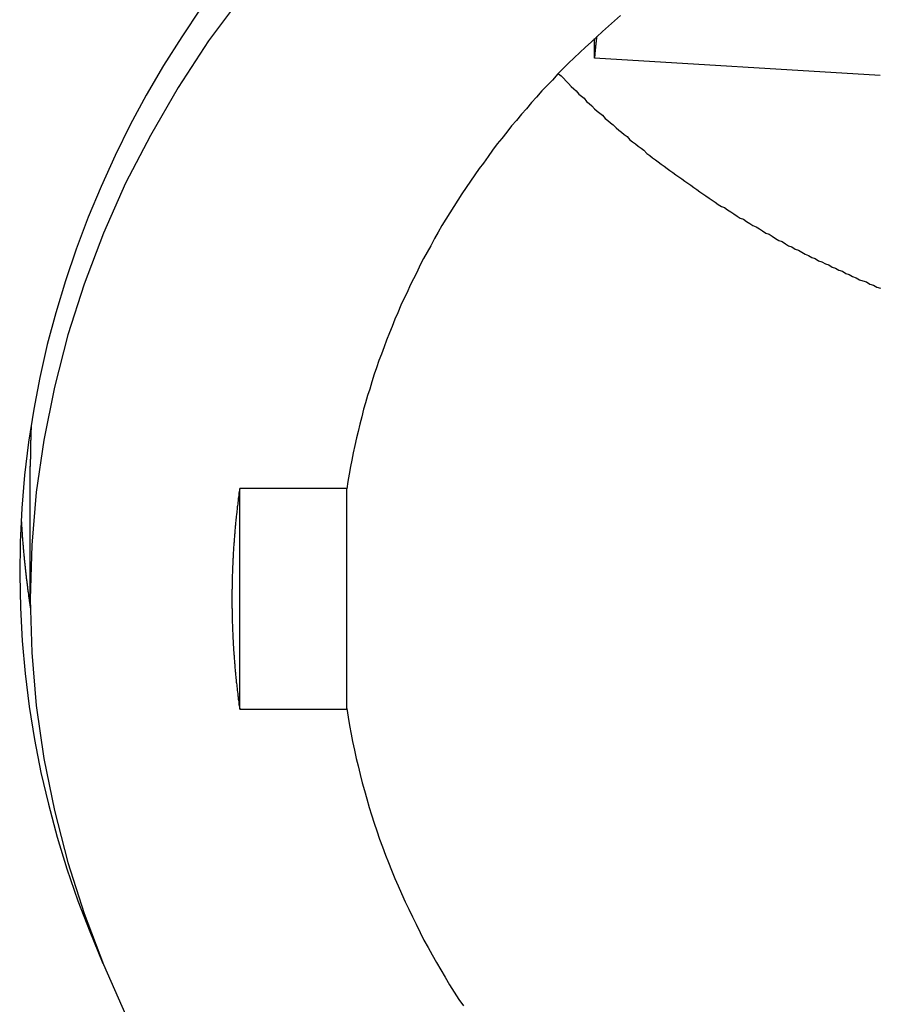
# Model space of a CAD drawing. Extents: x 1107 to 4046, y 937 to 3355.
# Tile 628 of 656: x 2215.58 to 2223.69, y 2690.62 to 2699.89. Entities that reach past the tile are written whole.
import ezdxf

# ---------------------------------------------------------------- set-up
doc = ezdxf.new("R2010")
doc.units = 0
doc.layers.add('KF_VIDA_L___C_REAR', color=7, linetype='CONTINUOUS')

# ---------------------------------------------------------------- blocks, each defined once
blk = doc.blocks.new('KF_VIDA_L___C_REAR')
at = {"layer": 'KF_VIDA_L___C_REAR'}
for p, q in [((34.015834, 1010.317101), (34.015834, 1010.504032)), ((36.709257, 1010.153992), (34.015834, 1010.317101)), ((28.7, 1005.224431), (28.7, 1006.474431)), ((31.68127, 1006.263661), (30.672996, 1006.263661)), ((30.672996, 1004.1852), (30.672996, 1006.263661)), ((31.68127, 1004.1852), (31.68127, 1006.263661)), ((30.672996, 1004.1852), (31.68127, 1004.1852))]:
    blk.add_line(p, q, dxfattribs=at)
for points in [[(30.3075, 1010.79, 0), (30.1264, 1010.52, 0), (29.9548, 1010.25, 0), (29.7929, 1009.97, 0), (29.6407, 1009.69, 0), (29.4985, 1009.4, 0), (29.3663, 1009.11, 0), (29.2444, 1008.82, 0), (29.1327, 1008.52, 0), (29.0314, 1008.22, 0), (28.9406, 1007.92, 0), (28.8604, 1007.62, 0), (28.7909, 1007.31, 0), (28.732, 1007.01, 0), (28.6839, 1006.7, 0), (28.6467, 1006.39, 0), (28.6202, 1006.08, 0), (28.6047, 1005.76, 0), (28.6, 1005.45, 0), (28.6062, 1005.14, 0), (28.6233, 1004.83, 0), (28.6513, 1004.52, 0), (28.6901, 1004.21, 0), (28.7397, 1003.9, 0), (28.8001, 1003.59, 0), (28.8712, 1003.29, 0), (28.9529, 1002.98, 0), (29.0452, 1002.68, 0), (29.148, 1002.38, 0), (29.2611, 1002.09, 0), (29.3845, 1001.79, 0)], [(28.7, 1005.22, 0), (28.7142, 1004.72, 0), (28.7568, 1004.22, 0), (28.8277, 1003.72, 0), (28.9267, 1003.23, 0), (29.0536, 1002.74, 0), (29.2081, 1002.26, 0), (29.3898, 1001.78, 0), (29.5982, 1001.31, 0)], [(30.6887, 1010.9, 0), (30.3788, 1010.48, 0), (30.0933, 1010.04, 0), (29.8329, 1009.59, 0), (29.5982, 1009.14, 0), (29.3898, 1008.67, 0), (29.2081, 1008.19, 0), (29.0536, 1007.71, 0), (28.9267, 1007.22, 0), (28.8277, 1006.72, 0), (28.7568, 1006.23, 0), (28.7142, 1005.73, 0), (28.7, 1005.22, 0)], [(34.2597, 1010.72, 0), (34.2035, 1010.67, 0), (34.1478, 1010.62, 0), (34.0926, 1010.57, 0), (34.0378, 1010.52, 0), (33.9836, 1010.47, 0), (33.93, 1010.42, 0), (33.8768, 1010.37, 0), (33.8241, 1010.32, 0), (33.772, 1010.27, 0), (33.7205, 1010.22, 0), (33.6694, 1010.17, 0), (33.6189, 1010.11, 0), (33.5689, 1010.06, 0), (33.5195, 1010.01, 0), (33.4707, 1009.95, 0), (33.4224, 1009.9, 0), (33.3746, 1009.84, 0), (33.3275, 1009.79, 0), (33.2809, 1009.73, 0), (33.2348, 1009.68, 0), (33.1894, 1009.62, 0), (33.1445, 1009.56, 0), (33.1002, 1009.51, 0), (33.0565, 1009.45, 0), (33.0133, 1009.39, 0), (32.9708, 1009.33, 0), (32.9289, 1009.28, 0), (32.8875, 1009.22, 0), (32.8468, 1009.16, 0), (32.8067, 1009.1, 0), (32.7672, 1009.04, 0), (32.7283, 1008.98, 0), (32.69, 1008.92, 0), (32.6523, 1008.86, 0), (32.6153, 1008.8, 0), (32.5788, 1008.74, 0), (32.543, 1008.68, 0), (32.5079, 1008.62, 0), (32.4733, 1008.55, 0), (32.4394, 1008.49, 0), (32.4062, 1008.43, 0), (32.3736, 1008.37, 0), (32.3416, 1008.3, 0), (32.3103, 1008.24, 0), (32.2796, 1008.18, 0), (32.2496, 1008.11, 0), (32.2202, 1008.05, 0), (32.1915, 1007.99, 0), (32.1634, 1007.92, 0), (32.136, 1007.86, 0), (32.1093, 1007.79, 0), (32.0832, 1007.73, 0), (32.0578, 1007.66, 0), (32.033, 1007.6, 0), (32.009, 1007.53, 0), (31.9856, 1007.47, 0), (31.9628, 1007.4, 0), (31.9408, 1007.34, 0), (31.9194, 1007.27, 0), (31.8987, 1007.2, 0), (31.8787, 1007.14, 0), (31.8594, 1007.07, 0), (31.8408, 1007.01, 0), (31.8228, 1006.94, 0), (31.8055, 1006.87, 0), (31.789, 1006.8, 0), (31.7731, 1006.74, 0), (31.7579, 1006.67, 0), (31.7434, 1006.6, 0), (31.7296, 1006.53, 0), (31.7164, 1006.47, 0), (31.704, 1006.4, 0), (31.6923, 1006.33, 0), (31.6813, 1006.26, 0)], [(34.0369, 1010.52, 0), (34.0367, 1010.52, 0), (34.0365, 1010.52, 0), (34.0363, 1010.52, 0), (34.0361, 1010.52, 0), (34.0359, 1010.52, 0), (34.0357, 1010.51, 0), (34.0355, 1010.51, 0), (34.0353, 1010.51, 0), (34.0351, 1010.51, 0), (34.0349, 1010.51, 0), (34.0347, 1010.51, 0), (34.0346, 1010.5, 0), (34.0344, 1010.5, 0), (34.0342, 1010.5, 0), (34.034, 1010.5, 0), (34.0338, 1010.5, 0), (34.0336, 1010.5, 0), (34.0334, 1010.49, 0), (34.0332, 1010.49, 0), (34.033, 1010.49, 0), (34.0328, 1010.49, 0), (34.0327, 1010.49, 0), (34.0325, 1010.49, 0), (34.0323, 1010.48, 0), (34.0321, 1010.48, 0), (34.0319, 1010.48, 0), (34.0317, 1010.48, 0), (34.0315, 1010.48, 0), (34.0314, 1010.48, 0), (34.0312, 1010.48, 0), (34.031, 1010.47, 0), (34.0308, 1010.47, 0), (34.0306, 1010.47, 0), (34.0304, 1010.47, 0), (34.0303, 1010.47, 0), (34.0301, 1010.47, 0), (34.0299, 1010.46, 0), (34.0297, 1010.46, 0), (34.0296, 1010.46, 0), (34.0294, 1010.46, 0), (34.0292, 1010.46, 0), (34.029, 1010.46, 0), (34.0288, 1010.45, 0), (34.0287, 1010.45, 0), (34.0285, 1010.45, 0), (34.0283, 1010.45, 0), (34.0281, 1010.45, 0), (34.028, 1010.45, 0), (34.0278, 1010.44, 0), (34.0276, 1010.44, 0), (34.0275, 1010.44, 0), (34.0273, 1010.44, 0), (34.0271, 1010.44, 0), (34.0269, 1010.44, 0), (34.0268, 1010.43, 0), (34.0266, 1010.43, 0), (34.0264, 1010.43, 0), (34.0263, 1010.43, 0), (34.0261, 1010.43, 0), (34.0259, 1010.43, 0), (34.0258, 1010.43, 0), (34.0256, 1010.42, 0), (34.0254, 1010.42, 0), (34.0253, 1010.42, 0), (34.0251, 1010.42, 0), (34.0249, 1010.42, 0), (34.0248, 1010.42, 0), (34.0246, 1010.41, 0), (34.0245, 1010.41, 0), (34.0243, 1010.41, 0), (34.0241, 1010.41, 0), (34.024, 1010.41, 0), (34.0238, 1010.41, 0), (34.0237, 1010.4, 0), (34.0235, 1010.4, 0), (34.0233, 1010.4, 0), (34.0232, 1010.4, 0), (34.023, 1010.4, 0), (34.0229, 1010.4, 0), (34.0227, 1010.39, 0), (34.0225, 1010.39, 0), (34.0224, 1010.39, 0), (34.0222, 1010.39, 0), (34.0221, 1010.39, 0), (34.0219, 1010.39, 0), (34.0218, 1010.38, 0), (34.0216, 1010.38, 0), (34.0215, 1010.38, 0), (34.0213, 1010.38, 0), (34.0212, 1010.38, 0), (34.021, 1010.38, 0), (34.0209, 1010.38, 0), (34.0207, 1010.37, 0), (34.0206, 1010.37, 0), (34.0204, 1010.37, 0), (34.0203, 1010.37, 0), (34.0201, 1010.37, 0), (34.02, 1010.37, 0), (34.0198, 1010.36, 0), (34.0197, 1010.36, 0), (34.0195, 1010.36, 0), (34.0194, 1010.36, 0), (34.0193, 1010.36, 0), (34.0191, 1010.36, 0), (34.019, 1010.35, 0), (34.0188, 1010.35, 0), (34.0187, 1010.35, 0), (34.0185, 1010.35, 0), (34.0184, 1010.35, 0), (34.0183, 1010.35, 0), (34.0181, 1010.34, 0), (34.018, 1010.34, 0), (34.0178, 1010.34, 0), (34.0177, 1010.34, 0), (34.0176, 1010.34, 0), (34.0174, 1010.34, 0), (34.0173, 1010.33, 0), (34.0172, 1010.33, 0), (34.017, 1010.33, 0), (34.0169, 1010.33, 0), (34.0168, 1010.33, 0), (34.0166, 1010.33, 0), (34.0165, 1010.33, 0), (34.0164, 1010.32, 0), (34.0162, 1010.32, 0), (34.0161, 1010.32, 0), (34.016, 1010.32, 0), (34.0158, 1010.32, 0)], [(33.678, 1010.17, 0), (33.7014, 1010.15, 0), (33.725, 1010.13, 0), (33.7486, 1010.1, 0), (33.7724, 1010.08, 0), (33.7963, 1010.05, 0), (33.8203, 1010.03, 0), (33.8444, 1010.01, 0), (33.8686, 1009.98, 0), (33.8929, 1009.96, 0), (33.9174, 1009.94, 0), (33.9419, 1009.91, 0), (33.9666, 1009.89, 0), (33.9913, 1009.87, 0), (34.0162, 1009.84, 0), (34.0412, 1009.82, 0), (34.0663, 1009.8, 0), (34.0915, 1009.78, 0), (34.1168, 1009.75, 0), (34.1422, 1009.73, 0), (34.1677, 1009.71, 0), (34.1934, 1009.69, 0), (34.2191, 1009.66, 0), (34.2449, 1009.64, 0), (34.2709, 1009.62, 0), (34.2969, 1009.6, 0), (34.3231, 1009.58, 0), (34.3493, 1009.55, 0), (34.3757, 1009.53, 0), (34.4021, 1009.51, 0), (34.4287, 1009.49, 0), (34.4554, 1009.47, 0), (34.4821, 1009.45, 0), (34.509, 1009.42, 0), (34.536, 1009.4, 0), (34.563, 1009.38, 0), (34.5902, 1009.36, 0), (34.6174, 1009.34, 0), (34.6448, 1009.32, 0), (34.6723, 1009.3, 0), (34.6998, 1009.28, 0), (34.7275, 1009.26, 0), (34.7552, 1009.24, 0), (34.7831, 1009.22, 0), (34.811, 1009.2, 0), (34.839, 1009.18, 0), (34.8672, 1009.16, 0), (34.8954, 1009.14, 0), (34.9237, 1009.12, 0), (34.9521, 1009.1, 0), (34.9806, 1009.08, 0), (35.0092, 1009.06, 0), (35.0379, 1009.04, 0), (35.0667, 1009.02, 0), (35.0956, 1009, 0), (35.1245, 1008.98, 0), (35.1536, 1008.96, 0), (35.1827, 1008.94, 0), (35.212, 1008.92, 0), (35.2413, 1008.91, 0), (35.2707, 1008.89, 0), (35.3002, 1008.87, 0), (35.3297, 1008.85, 0), (35.3594, 1008.83, 0), (35.3892, 1008.81, 0), (35.419, 1008.8, 0), (35.4489, 1008.78, 0), (35.4789, 1008.76, 0), (35.509, 1008.74, 0), (35.5392, 1008.73, 0), (35.5695, 1008.71, 0), (35.5998, 1008.69, 0), (35.6302, 1008.67, 0), (35.6607, 1008.66, 0), (35.6913, 1008.64, 0), (35.722, 1008.62, 0), (35.7527, 1008.6, 0), (35.7836, 1008.59, 0), (35.8145, 1008.57, 0), (35.8454, 1008.55, 0), (35.8765, 1008.54, 0), (35.9076, 1008.52, 0), (35.9388, 1008.51, 0), (35.9701, 1008.49, 0), (36.0015, 1008.47, 0), (36.0329, 1008.46, 0), (36.0645, 1008.44, 0), (36.096, 1008.43, 0), (36.1277, 1008.41, 0), (36.1594, 1008.4, 0), (36.1913, 1008.38, 0), (36.2231, 1008.37, 0), (36.2551, 1008.35, 0), (36.2871, 1008.34, 0), (36.3192, 1008.32, 0), (36.3514, 1008.31, 0), (36.3836, 1008.29, 0), (36.4159, 1008.28, 0), (36.4483, 1008.26, 0), (36.4807, 1008.25, 0), (36.5132, 1008.23, 0), (36.5458, 1008.22, 0), (36.5784, 1008.21, 0), (36.6111, 1008.19, 0), (36.6439, 1008.18, 0), (36.6767, 1008.16, 0), (36.7096, 1008.15, 0)], [(28.7085, 1006.86, 0), (28.7084, 1006.86, 0), (28.7083, 1006.86, 0), (28.7081, 1006.85, 0), (28.708, 1006.85, 0), (28.7079, 1006.85, 0), (28.7078, 1006.84, 0), (28.7076, 1006.84, 0), (28.7075, 1006.84, 0), (28.7074, 1006.84, 0), (28.7073, 1006.83, 0), (28.7071, 1006.83, 0), (28.707, 1006.83, 0), (28.7069, 1006.82, 0), (28.7068, 1006.82, 0), (28.7067, 1006.82, 0), (28.7065, 1006.81, 0), (28.7064, 1006.81, 0), (28.7063, 1006.81, 0), (28.7062, 1006.81, 0), (28.7061, 1006.8, 0), (28.706, 1006.8, 0), (28.7059, 1006.8, 0), (28.7057, 1006.79, 0), (28.7056, 1006.79, 0), (28.7055, 1006.79, 0), (28.7054, 1006.78, 0), (28.7053, 1006.78, 0), (28.7052, 1006.78, 0), (28.7051, 1006.78, 0), (28.705, 1006.77, 0), (28.7049, 1006.77, 0), (28.7048, 1006.77, 0), (28.7047, 1006.76, 0), (28.7046, 1006.76, 0), (28.7045, 1006.76, 0), (28.7044, 1006.75, 0), (28.7043, 1006.75, 0), (28.7042, 1006.75, 0), (28.7041, 1006.74, 0), (28.704, 1006.74, 0), (28.7039, 1006.74, 0), (28.7039, 1006.74, 0), (28.7038, 1006.73, 0), (28.7037, 1006.73, 0), (28.7036, 1006.73, 0), (28.7035, 1006.72, 0), (28.7034, 1006.72, 0), (28.7033, 1006.72, 0), (28.7033, 1006.71, 0), (28.7032, 1006.71, 0), (28.7031, 1006.71, 0), (28.703, 1006.71, 0), (28.7029, 1006.7, 0), (28.7029, 1006.7, 0), (28.7028, 1006.7, 0), (28.7027, 1006.69, 0), (28.7026, 1006.69, 0), (28.7026, 1006.69, 0), (28.7025, 1006.68, 0), (28.7024, 1006.68, 0), (28.7023, 1006.68, 0), (28.7023, 1006.67, 0), (28.7022, 1006.67, 0), (28.7021, 1006.67, 0), (28.7021, 1006.67, 0), (28.702, 1006.66, 0), (28.7019, 1006.66, 0), (28.7019, 1006.66, 0), (28.7018, 1006.65, 0), (28.7018, 1006.65, 0), (28.7017, 1006.65, 0), (28.7016, 1006.64, 0), (28.7016, 1006.64, 0), (28.7015, 1006.64, 0), (28.7015, 1006.64, 0), (28.7014, 1006.63, 0), (28.7014, 1006.63, 0), (28.7013, 1006.63, 0), (28.7013, 1006.62, 0), (28.7012, 1006.62, 0), (28.7012, 1006.62, 0), (28.7011, 1006.61, 0), (28.7011, 1006.61, 0), (28.701, 1006.61, 0), (28.701, 1006.61, 0), (28.7009, 1006.6, 0), (28.7009, 1006.6, 0), (28.7008, 1006.6, 0), (28.7008, 1006.59, 0), (28.7008, 1006.59, 0), (28.7007, 1006.59, 0), (28.7007, 1006.58, 0), (28.7006, 1006.58, 0), (28.7006, 1006.58, 0), (28.7006, 1006.57, 0), (28.7005, 1006.57, 0), (28.7005, 1006.57, 0), (28.7005, 1006.57, 0), (28.7004, 1006.56, 0), (28.7004, 1006.56, 0), (28.7004, 1006.56, 0), (28.7004, 1006.55, 0), (28.7003, 1006.55, 0), (28.7003, 1006.55, 0), (28.7003, 1006.54, 0), (28.7003, 1006.54, 0), (28.7002, 1006.54, 0), (28.7002, 1006.54, 0), (28.7002, 1006.53, 0), (28.7002, 1006.53, 0), (28.7002, 1006.53, 0), (28.7001, 1006.52, 0), (28.7001, 1006.52, 0), (28.7001, 1006.52, 0), (28.7001, 1006.51, 0), (28.7001, 1006.51, 0), (28.7001, 1006.51, 0), (28.7001, 1006.5, 0), (28.7, 1006.5, 0), (28.7, 1006.5, 0), (28.7, 1006.5, 0), (28.7, 1006.49, 0), (28.7, 1006.49, 0), (28.7, 1006.49, 0), (28.7, 1006.48, 0), (28.7, 1006.48, 0), (28.7, 1006.48, 0), (28.7, 1006.47, 0)], [(30.673, 1006.26, 0), (30.6707, 1006.25, 0), (30.6685, 1006.23, 0), (30.6663, 1006.22, 0), (30.6642, 1006.2, 0), (30.662, 1006.18, 0), (30.66, 1006.17, 0), (30.6579, 1006.15, 0), (30.6559, 1006.13, 0), (30.6539, 1006.12, 0), (30.652, 1006.1, 0), (30.6501, 1006.09, 0), (30.6482, 1006.07, 0), (30.6464, 1006.05, 0), (30.6446, 1006.04, 0), (30.6428, 1006.02, 0), (30.6411, 1006, 0), (30.6394, 1005.99, 0), (30.6377, 1005.97, 0), (30.6361, 1005.96, 0), (30.6345, 1005.94, 0), (30.633, 1005.92, 0), (30.6315, 1005.91, 0), (30.63, 1005.89, 0), (30.6285, 1005.87, 0), (30.6271, 1005.86, 0), (30.6258, 1005.84, 0), (30.6244, 1005.83, 0), (30.6231, 1005.81, 0), (30.6219, 1005.79, 0), (30.6206, 1005.78, 0), (30.6194, 1005.76, 0), (30.6183, 1005.75, 0), (30.6171, 1005.73, 0), (30.6161, 1005.71, 0), (30.615, 1005.7, 0), (30.614, 1005.68, 0), (30.613, 1005.66, 0), (30.6121, 1005.65, 0), (30.6111, 1005.63, 0), (30.6103, 1005.61, 0), (30.6094, 1005.6, 0), (30.6086, 1005.58, 0), (30.6079, 1005.57, 0), (30.6071, 1005.55, 0), (30.6064, 1005.53, 0), (30.6058, 1005.52, 0), (30.6052, 1005.5, 0), (30.6046, 1005.48, 0), (30.604, 1005.47, 0), (30.6035, 1005.45, 0), (30.603, 1005.44, 0), (30.6026, 1005.42, 0), (30.6022, 1005.4, 0), (30.6018, 1005.39, 0), (30.6014, 1005.37, 0), (30.6011, 1005.35, 0), (30.6009, 1005.34, 0), (30.6006, 1005.32, 0), (30.6004, 1005.31, 0), (30.6003, 1005.29, 0), (30.6002, 1005.27, 0), (30.6001, 1005.26, 0), (30.6, 1005.24, 0), (30.6, 1005.22, 0), (30.6, 1005.21, 0), (30.6001, 1005.19, 0), (30.6002, 1005.18, 0), (30.6003, 1005.16, 0), (30.6004, 1005.14, 0), (30.6006, 1005.13, 0), (30.6009, 1005.11, 0), (30.6011, 1005.09, 0), (30.6014, 1005.08, 0), (30.6018, 1005.06, 0), (30.6022, 1005.05, 0), (30.6026, 1005.03, 0), (30.603, 1005.01, 0), (30.6035, 1005, 0), (30.604, 1004.98, 0), (30.6046, 1004.96, 0), (30.6052, 1004.95, 0), (30.6058, 1004.93, 0), (30.6064, 1004.92, 0), (30.6071, 1004.9, 0), (30.6079, 1004.88, 0), (30.6086, 1004.87, 0), (30.6094, 1004.85, 0), (30.6103, 1004.83, 0), (30.6111, 1004.82, 0), (30.6121, 1004.8, 0), (30.613, 1004.79, 0), (30.614, 1004.77, 0), (30.615, 1004.75, 0), (30.6161, 1004.74, 0), (30.6171, 1004.72, 0), (30.6183, 1004.7, 0), (30.6194, 1004.69, 0), (30.6206, 1004.67, 0), (30.6219, 1004.66, 0), (30.6231, 1004.64, 0), (30.6244, 1004.62, 0), (30.6258, 1004.61, 0), (30.6271, 1004.59, 0), (30.6285, 1004.57, 0), (30.63, 1004.56, 0), (30.6315, 1004.54, 0), (30.633, 1004.53, 0), (30.6345, 1004.51, 0), (30.6361, 1004.49, 0), (30.6377, 1004.48, 0), (30.6394, 1004.46, 0), (30.6411, 1004.44, 0), (30.6428, 1004.43, 0), (30.6446, 1004.41, 0), (30.6464, 1004.4, 0), (30.6482, 1004.38, 0), (30.6501, 1004.36, 0), (30.652, 1004.35, 0), (30.6539, 1004.33, 0), (30.6559, 1004.31, 0), (30.6579, 1004.3, 0), (30.66, 1004.28, 0), (30.662, 1004.27, 0), (30.6642, 1004.25, 0), (30.6663, 1004.23, 0), (30.6685, 1004.22, 0), (30.6707, 1004.2, 0), (30.673, 1004.19, 0)], [(28.614, 1005.97, 0), (28.6144, 1005.97, 0), (28.6148, 1005.96, 0), (28.6151, 1005.95, 0), (28.6155, 1005.95, 0), (28.6159, 1005.94, 0), (28.6163, 1005.94, 0), (28.6167, 1005.93, 0), (28.6171, 1005.92, 0), (28.6175, 1005.92, 0), (28.6179, 1005.91, 0), (28.6183, 1005.9, 0), (28.6188, 1005.9, 0), (28.6192, 1005.89, 0), (28.6196, 1005.88, 0), (28.6201, 1005.88, 0), (28.6205, 1005.87, 0), (28.621, 1005.86, 0), (28.6214, 1005.86, 0), (28.6219, 1005.85, 0), (28.6223, 1005.84, 0), (28.6228, 1005.84, 0), (28.6233, 1005.83, 0), (28.6237, 1005.82, 0), (28.6242, 1005.82, 0), (28.6247, 1005.81, 0), (28.6252, 1005.8, 0), (28.6257, 1005.8, 0), (28.6262, 1005.79, 0), (28.6267, 1005.78, 0), (28.6272, 1005.78, 0), (28.6277, 1005.77, 0), (28.6282, 1005.76, 0), (28.6288, 1005.76, 0), (28.6293, 1005.75, 0), (28.6298, 1005.75, 0), (28.6304, 1005.74, 0), (28.6309, 1005.73, 0), (28.6315, 1005.73, 0), (28.632, 1005.72, 0), (28.6326, 1005.71, 0), (28.6331, 1005.71, 0), (28.6337, 1005.7, 0), (28.6343, 1005.69, 0), (28.6348, 1005.69, 0), (28.6354, 1005.68, 0), (28.636, 1005.67, 0), (28.6366, 1005.67, 0), (28.6372, 1005.66, 0), (28.6378, 1005.65, 0), (28.6384, 1005.65, 0), (28.639, 1005.64, 0), (28.6396, 1005.63, 0), (28.6402, 1005.63, 0), (28.6409, 1005.62, 0), (28.6415, 1005.61, 0), (28.6421, 1005.61, 0), (28.6428, 1005.6, 0), (28.6434, 1005.59, 0), (28.6441, 1005.59, 0), (28.6447, 1005.58, 0), (28.6454, 1005.58, 0), (28.646, 1005.57, 0), (28.6467, 1005.56, 0), (28.6474, 1005.56, 0), (28.6481, 1005.55, 0), (28.6487, 1005.54, 0), (28.6494, 1005.54, 0), (28.6501, 1005.53, 0), (28.6508, 1005.52, 0), (28.6515, 1005.52, 0), (28.6522, 1005.51, 0), (28.6529, 1005.5, 0), (28.6537, 1005.5, 0), (28.6544, 1005.49, 0), (28.6551, 1005.48, 0), (28.6558, 1005.48, 0), (28.6566, 1005.47, 0), (28.6573, 1005.46, 0), (28.6581, 1005.46, 0), (28.6588, 1005.45, 0), (28.6596, 1005.44, 0), (28.6603, 1005.44, 0), (28.6611, 1005.43, 0), (28.6618, 1005.43, 0), (28.6626, 1005.42, 0), (28.6634, 1005.41, 0), (28.6642, 1005.41, 0), (28.665, 1005.4, 0), (28.6658, 1005.39, 0), (28.6666, 1005.39, 0), (28.6674, 1005.38, 0), (28.6682, 1005.37, 0), (28.669, 1005.37, 0), (28.6698, 1005.36, 0), (28.6706, 1005.35, 0), (28.6714, 1005.35, 0), (28.6723, 1005.34, 0), (28.6731, 1005.33, 0), (28.674, 1005.33, 0), (28.6748, 1005.32, 0), (28.6757, 1005.31, 0), (28.6765, 1005.31, 0), (28.6774, 1005.3, 0), (28.6782, 1005.29, 0), (28.6791, 1005.29, 0), (28.68, 1005.28, 0), (28.6809, 1005.28, 0), (28.6817, 1005.27, 0), (28.6826, 1005.26, 0), (28.6835, 1005.26, 0), (28.6844, 1005.25, 0), (28.6853, 1005.24, 0), (28.6862, 1005.24, 0), (28.6871, 1005.23, 0), (28.6881, 1005.22, 0), (28.689, 1005.22, 0), (28.6899, 1005.21, 0), (28.6908, 1005.2, 0), (28.6918, 1005.2, 0), (28.6927, 1005.19, 0), (28.6937, 1005.18, 0), (28.6946, 1005.18, 0), (28.6956, 1005.17, 0), (28.6965, 1005.16, 0), (28.6975, 1005.16, 0), (28.6985, 1005.15, 0), (28.6994, 1005.14, 0), (28.7004, 1005.14, 0)], [(31.6813, 1004.19, 0), (31.6939, 1004.11, 0), (31.7075, 1004.03, 0), (31.7219, 1003.95, 0), (31.7373, 1003.88, 0), (31.7536, 1003.8, 0), (31.7707, 1003.72, 0), (31.7888, 1003.65, 0), (31.8078, 1003.57, 0), (31.8277, 1003.49, 0), (31.8484, 1003.42, 0), (31.8701, 1003.34, 0), (31.8926, 1003.26, 0), (31.9161, 1003.19, 0), (31.9404, 1003.11, 0), (31.9656, 1003.04, 0), (31.9917, 1002.96, 0), (32.0187, 1002.89, 0), (32.0465, 1002.81, 0), (32.0752, 1002.74, 0), (32.1048, 1002.67, 0), (32.1352, 1002.59, 0), (32.1666, 1002.52, 0), (32.1987, 1002.45, 0), (32.2318, 1002.37, 0), (32.2656, 1002.3, 0), (32.3004, 1002.23, 0), (32.3359, 1002.16, 0), (32.3724, 1002.08, 0), (32.4096, 1002.01, 0), (32.4477, 1001.94, 0), (32.4866, 1001.87, 0), (32.5264, 1001.8, 0), (32.567, 1001.73, 0), (32.6084, 1001.66, 0), (32.6506, 1001.59, 0), (32.6936, 1001.52, 0), (32.7374, 1001.45, 0), (32.782, 1001.39, 0)]]:
    blk.add_polyline3d(points, dxfattribs=at)

msp = doc.modelspace()

# ---------------------------------------------------------------- block references
at = {"layer": 'KF_VIDA_L___C_REAR'}
msp.add_blockref('KF_VIDA_L___C_REAR', (2186.9791, 1689.2132), dxfattribs=at)

doc.saveas('drawing.dxf')
